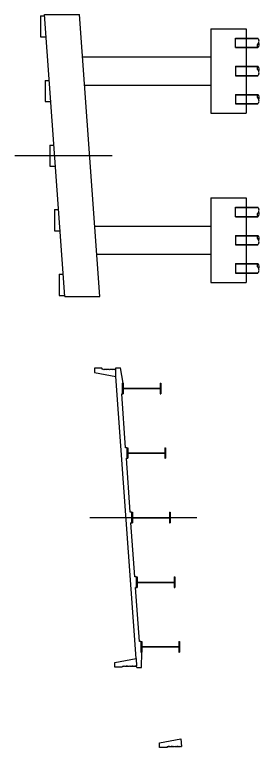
# Model space of a CAD drawing. Extents: x 1313964 to 1316843, y 2087046 to 2096619.
# Drawn here: x 1314955.2 to 1314989.9, y 2089257.5 to 2089361.5 of the extents above; entities that cross this region are included whole.
import ezdxf

# ---------------------------------------------------------------- set-up
doc = ezdxf.new("R2010")
doc.units = 0
for name, color, linetype in [('B-Gen-Centerline', 7, 'Continuous'), ('B-Gen-Hidden', 7, 'Continuous'), ('B-Gen-Object', 7, 'Continuous')]:
    doc.layers.add(name, color=color, linetype=linetype)

msp = doc.modelspace()

# ---------------------------------------------------------------- linework, layer by layer
at = {"layer": 'B-Gen-Centerline'}
for p, q in [((1314955.21, 2089341.5), (1314969.07, 2089341.5)), ((1314965.86, 2089290.13), (1314981.09, 2089290.13))]:
    msp.add_line(p, q, dxfattribs=at)
at = {"layer": 'B-Gen-Hidden'}
for p, q in [((1314986.57, 2089356.83), (1314986.57, 2089358.17)), ((1314986.57, 2089358.17), (1314988.07, 2089358.17)), ((1314986.57, 2089358.12), (1314989.76, 2089358.12)), ((1314986.57, 2089356.87), (1314989.69, 2089356.87)), ((1314986.57, 2089356.83), (1314988.07, 2089356.83)), ((1314986.57, 2089354.17), (1314986.57, 2089352.83)), ((1314986.57, 2089354.17), (1314988.07, 2089354.17)), ((1314986.57, 2089354.12), (1314989.69, 2089354.12)), ((1314986.57, 2089352.87), (1314989.76, 2089352.87)), ((1314986.57, 2089352.83), (1314988.07, 2089352.83)), ((1314986.57, 2089350.17), (1314986.57, 2089348.83)), ((1314986.57, 2089350.17), (1314988.07, 2089350.17)), ((1314986.57, 2089350.12), (1314989.69, 2089350.12)), ((1314986.57, 2089348.87), (1314989.76, 2089348.87)), ((1314986.57, 2089348.83), (1314988.07, 2089348.83)), ((1314986.57, 2089332.83), (1314986.57, 2089334.17)), ((1314986.57, 2089334.17), (1314988.07, 2089334.17)), ((1314986.57, 2089334.12), (1314989.76, 2089334.12)), ((1314986.57, 2089332.87), (1314989.69, 2089332.87)), ((1314986.57, 2089332.83), (1314988.07, 2089332.83)), ((1314986.57, 2089330.17), (1314986.57, 2089328.83)), ((1314986.57, 2089330.17), (1314988.07, 2089330.17)), ((1314986.57, 2089330.12), (1314989.69, 2089330.12)), ((1314986.57, 2089328.87), (1314989.76, 2089328.87)), ((1314986.57, 2089328.83), (1314988.07, 2089328.83)), ((1314986.57, 2089326.17), (1314986.57, 2089324.83)), ((1314986.57, 2089326.17), (1314988.07, 2089326.17)), ((1314986.57, 2089326.12), (1314989.69, 2089326.12)), ((1314986.57, 2089324.87), (1314989.76, 2089324.87)), ((1314986.57, 2089324.83), (1314988.07, 2089324.83)), ((1314969.56, 2089310.13), (1314969.56, 2089311.21)), ((1314972.44, 2089270.13), (1314972.52, 2089269.05)), ((1314978.79, 2089258.74), (1314978.87, 2089257.65))]:
    msp.add_line(p, q, dxfattribs=at)
at = {"layer": 'B-Gen-Object'}
for p, q in [((1314958.89, 2089361.33), (1314959.44, 2089361.33)), ((1314958.89, 2089361.33), (1314958.89, 2089358.33)), ((1314962.31, 2089321.5), (1314959.43, 2089361.5)), ((1314959.43, 2089361.5), (1314964.43, 2089361.5)), ((1314967.31, 2089321.5), (1314964.43, 2089361.5)), ((1314983.07, 2089359.5), (1314983.07, 2089347.5)), ((1314983.07, 2089359.5), (1314988.07, 2089359.5)), ((1314988.07, 2089359.5), (1314988.07, 2089347.5)), ((1314958.89, 2089358.33), (1314959.66, 2089358.33)), ((1314988.07, 2089358.17), (1314989.71, 2089358.17)), ((1314988.07, 2089356.83), (1314989.72, 2089356.83)), ((1314964.86, 2089355.5), (1314983.07, 2089355.5)), ((1314988.07, 2089354.17), (1314989.72, 2089354.17)), ((1314959.55, 2089352.17), (1314960.1, 2089352.17)), ((1314959.55, 2089352.17), (1314959.55, 2089349.17)), ((1314988.07, 2089352.83), (1314989.71, 2089352.83)), ((1314965.15, 2089351.5), (1314983.07, 2089351.5)), ((1314988.07, 2089350.17), (1314989.72, 2089350.17)), ((1314959.55, 2089349.17), (1314960.32, 2089349.17)), ((1314988.07, 2089348.83), (1314989.71, 2089348.83)), ((1314983.07, 2089347.5), (1314988.07, 2089347.5)), ((1314960.21, 2089343), (1314960.76, 2089343)), ((1314960.21, 2089343), (1314960.21, 2089340)), ((1314960.21, 2089340), (1314960.98, 2089340)), ((1314983.07, 2089335.5), (1314983.07, 2089323.5)), ((1314983.07, 2089335.5), (1314988.07, 2089335.5)), ((1314988.07, 2089335.5), (1314988.07, 2089323.5)), ((1314960.87, 2089333.83), (1314961.42, 2089333.83)), ((1314960.87, 2089333.83), (1314960.87, 2089330.83)), ((1314988.07, 2089334.17), (1314989.71, 2089334.17)), ((1314988.07, 2089332.83), (1314989.72, 2089332.83)), ((1314966.59, 2089331.5), (1314983.07, 2089331.5)), ((1314960.87, 2089330.83), (1314961.64, 2089330.83)), ((1314988.07, 2089330.17), (1314989.72, 2089330.17)), ((1314988.07, 2089328.83), (1314989.71, 2089328.83)), ((1314966.88, 2089327.5), (1314983.07, 2089327.5)), ((1314988.07, 2089326.17), (1314989.72, 2089326.17)), ((1314961.53, 2089324.67), (1314962.08, 2089324.67)), ((1314961.53, 2089324.67), (1314961.53, 2089321.67)), ((1314988.07, 2089324.83), (1314989.71, 2089324.83)), ((1314983.07, 2089323.5), (1314988.07, 2089323.5)), ((1314961.53, 2089321.67), (1314962.3, 2089321.67)), ((1314962.31, 2089321.5), (1314967.31, 2089321.5)), ((1314969.56, 2089311.38), (1314970.23, 2089311.38)), ((1314969.56, 2089311.21), (1314969.56, 2089311.38)), ((1314970.6, 2089309.21), (1314970.23, 2089311.38)), ((1314967.56, 2089311.34), (1314966.56, 2089311.34)), ((1314966.56, 2089311.34), (1314966.56, 2089310.71)), ((1314966.56, 2089310.71), (1314969.56, 2089310.13)), ((1314967.68, 2089311.21), (1314967.56, 2089311.34)), ((1314967.68, 2089311.21), (1314967.84, 2089311.21)), ((1314967.84, 2089311.21), (1314967.87, 2089311.12)), ((1314967.87, 2089311.12), (1314967.91, 2089311.21)), ((1314967.91, 2089311.21), (1314968.24, 2089311.21)), ((1314968.24, 2089311.21), (1314968.27, 2089311.12)), ((1314968.27, 2089311.12), (1314968.31, 2089311.21)), ((1314968.31, 2089311.21), (1314968.64, 2089311.21)), ((1314968.64, 2089311.21), (1314968.67, 2089311.12)), ((1314968.67, 2089311.12), (1314968.7, 2089311.21)), ((1314968.7, 2089311.21), (1314969.04, 2089311.21)), ((1314969.04, 2089311.21), (1314969.07, 2089311.12)), ((1314969.07, 2089311.12), (1314969.1, 2089311.21)), ((1314969.1, 2089311.21), (1314969.44, 2089311.21)), ((1314969.44, 2089311.21), (1314969.47, 2089311.12)), ((1314969.47, 2089311.12), (1314969.5, 2089311.21)), ((1314969.5, 2089311.21), (1314969.56, 2089311.21)), ((1314972.44, 2089270.13), (1314969.56, 2089310.13)), ((1314970.47, 2089309.21), (1314970.6, 2089309.21)), ((1314970.47, 2089309.21), (1314970.47, 2089307.71)), ((1314970.6, 2089309.21), (1314970.6, 2089307.71)), ((1314970.6, 2089308.49), (1314975.85, 2089308.49)), ((1314970.6, 2089308.44), (1314975.85, 2089308.44)), ((1314975.85, 2089309.21), (1314975.85, 2089307.71)), ((1314975.85, 2089309.21), (1314975.97, 2089309.21)), ((1314975.97, 2089309.21), (1314975.97, 2089307.71)), ((1314970.47, 2089307.71), (1314970.4, 2089307.71)), ((1314970.95, 2089300.05), (1314970.4, 2089307.71)), ((1314970.47, 2089307.71), (1314970.6, 2089307.71)), ((1314975.85, 2089307.71), (1314975.97, 2089307.71)), ((1314971.13, 2089300.05), (1314970.95, 2089300.05)), ((1314971.13, 2089300.05), (1314971.26, 2089300.05)), ((1314971.13, 2089300.05), (1314971.13, 2089298.55)), ((1314971.26, 2089300.05), (1314971.26, 2089298.55)), ((1314976.51, 2089300.05), (1314976.51, 2089298.55)), ((1314976.51, 2089300.05), (1314976.63, 2089300.05)), ((1314976.63, 2089300.05), (1314976.63, 2089298.55)), ((1314971.26, 2089299.32), (1314976.51, 2089299.32)), ((1314971.26, 2089299.27), (1314976.51, 2089299.27)), ((1314971.13, 2089298.55), (1314971.06, 2089298.55)), ((1314971.61, 2089290.88), (1314971.06, 2089298.55)), ((1314971.13, 2089298.55), (1314971.26, 2089298.55)), ((1314976.51, 2089298.55), (1314976.63, 2089298.55)), ((1314971.79, 2089290.88), (1314971.61, 2089290.88)), ((1314971.79, 2089290.88), (1314971.92, 2089290.88)), ((1314971.79, 2089290.88), (1314971.79, 2089289.38)), ((1314971.92, 2089290.88), (1314971.92, 2089289.38)), ((1314977.17, 2089290.88), (1314977.17, 2089289.38)), ((1314977.17, 2089290.88), (1314977.29, 2089290.88)), ((1314977.29, 2089290.88), (1314977.29, 2089289.38)), ((1314971.92, 2089290.16), (1314977.17, 2089290.16)), ((1314971.92, 2089290.1), (1314977.17, 2089290.1)), ((1314971.79, 2089289.38), (1314971.72, 2089289.38)), ((1314972.27, 2089281.71), (1314971.72, 2089289.38)), ((1314971.79, 2089289.38), (1314971.92, 2089289.38)), ((1314977.17, 2089289.38), (1314977.29, 2089289.38)), ((1314972.45, 2089281.71), (1314972.27, 2089281.71)), ((1314972.45, 2089281.71), (1314972.58, 2089281.71)), ((1314972.45, 2089281.71), (1314972.45, 2089280.21)), ((1314972.58, 2089281.71), (1314972.58, 2089280.21)), ((1314977.83, 2089281.71), (1314977.83, 2089280.21)), ((1314977.83, 2089281.71), (1314977.95, 2089281.71)), ((1314977.95, 2089281.71), (1314977.95, 2089280.21)), ((1314972.45, 2089280.21), (1314972.38, 2089280.21)), ((1314972.93, 2089272.55), (1314972.38, 2089280.21)), ((1314972.45, 2089280.21), (1314972.58, 2089280.21)), ((1314972.58, 2089280.99), (1314977.83, 2089280.99)), ((1314972.58, 2089280.94), (1314977.83, 2089280.94)), ((1314977.83, 2089280.21), (1314977.95, 2089280.21)), ((1314973.11, 2089272.55), (1314972.93, 2089272.55)), ((1314973.11, 2089272.55), (1314973.24, 2089272.55)), ((1314973.11, 2089272.55), (1314973.11, 2089271.05)), ((1314973.24, 2089272.55), (1314973.24, 2089271.05)), ((1314978.49, 2089272.55), (1314978.49, 2089271.05)), ((1314978.49, 2089272.55), (1314978.61, 2089272.55)), ((1314978.61, 2089272.55), (1314978.61, 2089271.05)), ((1314973.11, 2089271.05), (1314973.24, 2089271.05)), ((1314973.2, 2089268.88), (1314973.24, 2089271.05)), ((1314973.24, 2089271.82), (1314978.49, 2089271.82)), ((1314973.24, 2089271.77), (1314978.49, 2089271.77)), ((1314978.49, 2089271.05), (1314978.61, 2089271.05)), ((1314969.44, 2089269.55), (1314972.44, 2089270.13)), ((1314969.44, 2089268.92), (1314969.44, 2089269.55)), ((1314970.44, 2089268.92), (1314969.44, 2089268.92)), ((1314970.56, 2089269.05), (1314970.44, 2089268.92)), ((1314970.56, 2089269.05), (1314970.72, 2089269.05)), ((1314970.72, 2089269.05), (1314970.75, 2089269.14)), ((1314970.75, 2089269.14), (1314970.79, 2089269.05)), ((1314970.79, 2089269.05), (1314971.12, 2089269.05)), ((1314971.12, 2089269.05), (1314971.15, 2089269.14)), ((1314971.15, 2089269.14), (1314971.19, 2089269.05)), ((1314971.19, 2089269.05), (1314971.52, 2089269.05)), ((1314971.52, 2089269.05), (1314971.55, 2089269.14)), ((1314971.55, 2089269.14), (1314971.58, 2089269.05)), ((1314971.58, 2089269.05), (1314971.92, 2089269.05)), ((1314971.92, 2089269.05), (1314971.95, 2089269.14)), ((1314971.95, 2089269.14), (1314971.98, 2089269.05)), ((1314971.98, 2089269.05), (1314972.32, 2089269.05)), ((1314972.32, 2089269.05), (1314972.35, 2089269.14)), ((1314972.35, 2089269.14), (1314972.38, 2089269.05)), ((1314972.38, 2089269.05), (1314972.52, 2089269.05)), ((1314972.53, 2089268.88), (1314972.52, 2089269.05)), ((1314972.53, 2089268.88), (1314973.2, 2089268.88)), ((1314975.79, 2089258.15), (1314978.79, 2089258.74)), ((1314975.79, 2089257.53), (1314975.79, 2089258.15)), ((1314976.79, 2089257.53), (1314975.79, 2089257.53)), ((1314976.92, 2089257.65), (1314976.79, 2089257.53)), ((1314976.92, 2089257.65), (1314977.08, 2089257.65)), ((1314977.08, 2089257.65), (1314977.11, 2089257.75)), ((1314977.11, 2089257.75), (1314977.14, 2089257.65)), ((1314977.14, 2089257.65), (1314977.48, 2089257.65)), ((1314977.48, 2089257.65), (1314977.51, 2089257.75)), ((1314977.51, 2089257.75), (1314977.54, 2089257.65)), ((1314977.54, 2089257.65), (1314977.87, 2089257.65)), ((1314977.87, 2089257.65), (1314977.91, 2089257.75)), ((1314977.91, 2089257.75), (1314977.94, 2089257.65)), ((1314977.94, 2089257.65), (1314978.27, 2089257.65)), ((1314978.27, 2089257.65), (1314978.31, 2089257.75)), ((1314978.31, 2089257.75), (1314978.34, 2089257.65)), ((1314978.34, 2089257.65), (1314978.67, 2089257.65)), ((1314978.67, 2089257.65), (1314978.71, 2089257.75)), ((1314978.71, 2089257.75), (1314978.74, 2089257.65)), ((1314978.74, 2089257.65), (1314978.87, 2089257.65))]:
    msp.add_line(p, q, dxfattribs=at)
for centre, radius, start, end in [((1314989.35, 2089357.76), 0.544, 311.1439, 48.8561), ((1314990.05, 2089357.09), 0.419, 143.0052, 218.8018), ((1314989.37, 2089357.28), 0.57, 307.817, 30.0314), ((1314990.05, 2089353.9), 0.419, 141.1982, 216.9948), ((1314989.37, 2089353.72), 0.57, 329.9686, 52.183), ((1314989.35, 2089353.24), 0.544, 311.1439, 48.8561), ((1314990.05, 2089349.9), 0.419, 141.1982, 216.9948), ((1314989.37, 2089349.72), 0.57, 329.9686, 52.183), ((1314989.35, 2089349.24), 0.544, 311.1439, 48.8561), ((1314990.05, 2089333.09), 0.419, 143.0052, 218.8018), ((1314989.35, 2089333.76), 0.544, 311.1439, 48.8561), ((1314989.37, 2089333.28), 0.57, 307.817, 30.0314), ((1314990.05, 2089329.9), 0.419, 141.1982, 216.9948), ((1314989.37, 2089329.72), 0.57, 329.9686, 52.183), ((1314989.35, 2089329.24), 0.544, 311.1439, 48.8561), ((1314990.05, 2089325.9), 0.419, 141.1982, 216.9948), ((1314989.37, 2089325.72), 0.57, 329.9686, 52.183), ((1314989.35, 2089325.24), 0.544, 311.1439, 48.8561)]:
    msp.add_arc(centre, radius, start, end, dxfattribs=at)

doc.saveas('drawing.dxf')
